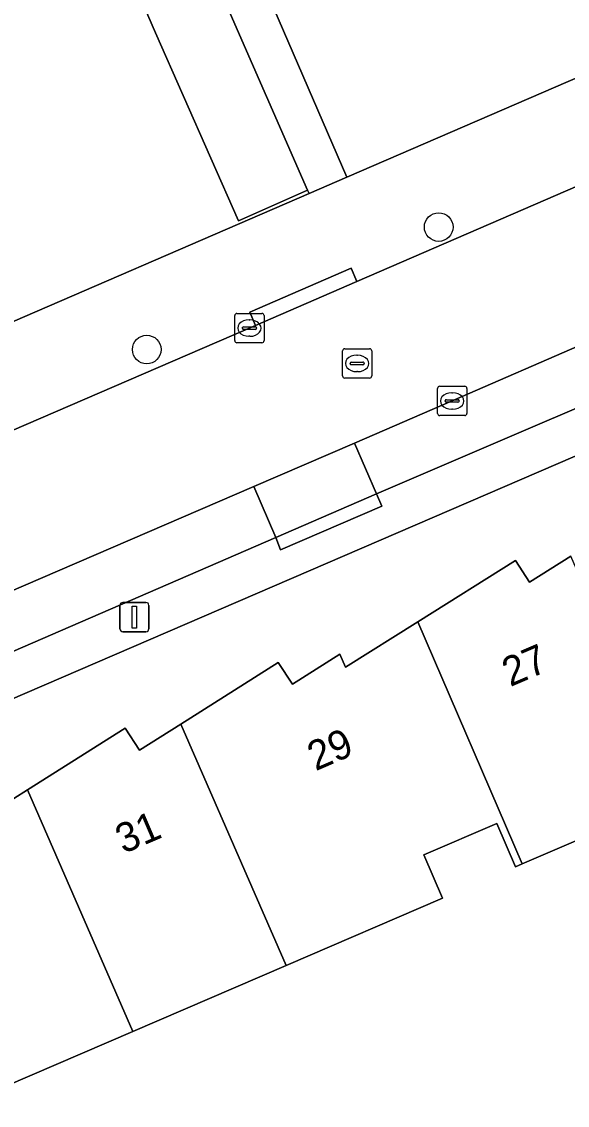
# Model space of a CAD drawing. Extents: x 159352 to 160617, y 385888 to 387323.
# Drawn here: x 159667.03 to 159685.66, y 386223.95 to 386260.95 of the extents above; entities that cross this region are included whole.
import ezdxf

# ---------------------------------------------------------------- set-up
doc = ezdxf.new("R2010")
doc.units = 0
for name, color, linetype in [('IMGEO_Boom', 7, 'Continuous'), ('IMGEO_Erf', 7, 'Continuous'), ('IMGEO_Kolk', 7, 'Continuous'), ('IMGEO_Lichtmast', 7, 'Continuous'), ('IMGEO_Pand', 7, 'Continuous'), ('IMGEO_Pand_nummerreeks', 7, 'Continuous'), ('IMGEO_Parkeervlak_open', 7, 'Continuous'), ('IMGEO_Rijbaan_lokaal_open', 7, 'Continuous'), ('IMGEO_Rioolput', 7, 'Continuous'), ('IMGEO_Voetpad_open', 7, 'Continuous')]:
    doc.layers.add(name, color=color, linetype=linetype)

msp = doc.modelspace()

# ---------------------------------------------------------------- linework, layer by layer
at = {"layer": 'IMGEO_Boom'}
for centre in [(159681.269, 386253.933), (159671.302, 386249.753)]:
    msp.add_circle(centre, 0.489, dxfattribs=at)
at = {"layer": 'IMGEO_Erf'}
for points in [[(159684.675, 386306.593), (159662.967, 386297.224), (159666.737, 386288.494), (159668.247, 386284.999), (159665.868, 386283.972), (159666.716, 386282.012), (159669.102, 386283.045), (159670.095, 386280.751), (159671.505, 386277.494), (159672.931, 386274.199), (159673.89, 386271.984), (159671.504, 386270.951), (159672.472, 386268.715), (159674.858, 386269.748), (159676.268, 386266.491), (159677.694, 386263.196), (159675.308, 386262.163), (159678.131, 386255.638), (159699.462, 386264.867)], [(159655.763, 386245.959), (159665.102, 386250), (159676.842, 386255.08), (159676.792, 386255.192), (159674.437, 386254.151), (159671.6, 386260.559), (159670.176, 386263.849), (159668.764, 386267.111), (159671.15, 386268.143), (159670.178, 386270.372), (159667.793, 386269.339), (159666.831, 386271.56)], [(159694.949, 386250), (159599.575, 386208.876)], [(159665.816, 386233.835), (159667.232, 386234.727), (159670.561, 386236.824), (159671.053, 386236.076), (159672.461, 386236.965), (159675.794, 386239.071), (159676.276, 386238.332), (159677.899, 386239.35), (159678.084, 386238.908), (159680.559, 386240.462), (159683.888, 386242.553), (159684.366, 386241.806), (159685.781, 386242.704)], [(159689.374, 386234.454), (159684.117, 386232.192), (159683.889, 386232.094), (159683.254, 386233.571)], [(159683.254, 386233.571), (159680.758, 386232.498), (159681.394, 386231.021), (159676.063, 386228.728), (159670.832, 386226.478), (159665.585, 386224.221), (159665.356, 386224.123), (159662.851, 386223.045), (159657.504, 386220.745), (159658.339, 386218.828), (159653.113, 386216.552), (159652.268, 386218.493), (159647.026, 386216.238), (159648.196, 386213.512), (159645.16, 386212.206), (159643.991, 386214.922), (159638.977, 386212.765), (159633.736, 386210.511), (159628.483, 386208.251), (159629.661, 386205.541), (159626.626, 386204.235)]]:
    msp.add_lwpolyline(points, dxfattribs=at)
at = {"layer": 'IMGEO_Kolk'}
for p, q in [((159674.306, 386250.059), (159674.306, 386250.911)), ((159674.381, 386250.985), (159675.233, 386250.985)), ((159674.794, 386250.765), (159674.819, 386250.765)), ((159675.307, 386250.911), (159675.307, 386250.059)), ((159674.565, 386250.479), (159674.565, 386250.491)), ((159675.003, 386250.442), (159674.605, 386250.442)), ((159674.608, 386250.528), (159675.006, 386250.528)), ((159675.049, 386250.491), (159675.049, 386250.479)), ((159675.233, 386249.985), (159674.381, 386249.985)), ((159674.817, 386250.205), (159674.792, 386250.205)), ((159681.304, 386248.497), (159682.156, 386248.497)), ((159681.229, 386247.571), (159681.229, 386248.423)), ((159681.717, 386248.277), (159681.742, 386248.277)), ((159682.23, 386248.423), (159682.23, 386247.571)), ((159681.488, 386247.991), (159681.488, 386248.003)), ((159681.926, 386247.954), (159681.528, 386247.954)), ((159681.531, 386248.04), (159681.929, 386248.04)), ((159681.972, 386248.003), (159681.972, 386247.991)), ((159682.156, 386247.497), (159681.304, 386247.497)), ((159681.74, 386247.717), (159681.715, 386247.717))]:
    msp.add_line(p, q, dxfattribs=at)
for points in [[(159674.306, 386250.059), (159674.306, 386250.911)], [(159674.381, 386250.985), (159675.233, 386250.985)], [(159675.307, 386250.911), (159675.307, 386250.059)], [(159675.233, 386249.985), (159674.381, 386249.985)], [(159681.304, 386248.497), (159682.156, 386248.497)], [(159681.229, 386247.571), (159681.229, 386248.423)], [(159682.23, 386248.423), (159682.23, 386247.571)], [(159682.156, 386247.497), (159681.304, 386247.497)]]:
    msp.add_lwpolyline(points, dxfattribs=at)
for centre, radius, start, end in [((159674.383, 386250.909), 0.0765, 91.552, 178.448), ((159674.383, 386250.909), 0.0765, 91.552, 178.448), ((159675.231, 386250.909), 0.0765, 1.552, 88.448), ((159675.231, 386250.909), 0.0765, 1.552, 88.448), ((159674.605, 386250.488), 0.0403, 85.8775, 175.7526), ((159674.602, 386250.478), 0.0366, 178.938, 274.7102), ((159675.006, 386250.485), 0.043, 264.8664, 352.4533), ((159675.01, 386250.49), 0.0386, 1.7309, 96.639), ((159674.383, 386250.061), 0.0765, 181.552, 268.448), ((159674.383, 386250.061), 0.0765, 181.552, 268.448), ((159675.231, 386250.061), 0.0765, 271.552, 358.448), ((159675.231, 386250.061), 0.0765, 271.552, 358.448), ((159681.306, 386248.421), 0.0765, 91.552, 178.448), ((159681.306, 386248.421), 0.0765, 91.552, 178.448), ((159682.154, 386248.421), 0.0765, 1.552, 88.448), ((159682.154, 386248.421), 0.0765, 1.552, 88.448), ((159681.528, 386248), 0.0403, 85.8775, 175.7526), ((159681.525, 386247.99), 0.0366, 178.938, 274.7102), ((159681.929, 386247.997), 0.043, 264.8664, 352.4533), ((159681.933, 386248.002), 0.0386, 1.7309, 96.639), ((159681.306, 386247.573), 0.0765, 181.552, 268.448), ((159681.306, 386247.573), 0.0765, 181.552, 268.448), ((159682.154, 386247.573), 0.0765, 271.552, 358.448), ((159682.154, 386247.573), 0.0765, 271.552, 358.448)]:
    msp.add_arc(centre, radius, start, end, dxfattribs=at)
for centre, major_axis, ratio, start_param, end_param in [((159674.793, 386250.485), (-0.387, 0.002), 0.722429, 4.712389, 7.853982), ((159674.818, 386250.485), (-0.39, 0.002), 0.717154, 1.570796, 4.712389), ((159681.716, 386247.997), (-0.387, 0.002), 0.722429, 4.712389, 7.853982), ((159681.741, 386247.997), (-0.39, 0.002), 0.717154, 1.570796, 4.712389)]:
    msp.add_ellipse(centre, major_axis=major_axis, ratio=ratio, start_param=start_param, end_param=end_param, dxfattribs=at)
at = {"layer": 'IMGEO_Lichtmast'}
for p, q in [((159670.485, 386241.119), (159671.275, 386241.119)), ((159671.275, 386241.119), (159670.485, 386241.119)), ((159670.385, 386240.219), (159670.385, 386241.019)), ((159670.385, 386241.019), (159670.385, 386240.219)), ((159671.375, 386241.019), (159671.375, 386240.219)), ((159671.375, 386240.219), (159671.375, 386241.019)), ((159671.275, 386240.119), (159670.485, 386240.119)), ((159670.485, 386240.119), (159671.275, 386240.119))]:
    msp.add_line(p, q, dxfattribs=at)
msp.add_lwpolyline([(159670.805, 386240.994), (159670.955, 386240.994), (159670.955, 386240.244), (159670.805, 386240.244), (159670.805, 386240.994)], dxfattribs=at)
for centre, start, end in [((159670.485, 386241.019), 90, 180), ((159670.485, 386241.019), 90, 180), ((159671.275, 386241.019), 0, 90), ((159671.275, 386241.019), 360, 90), ((159670.485, 386240.219), 180, 270), ((159670.485, 386240.219), 180, 270), ((159671.275, 386240.219), 270, 0), ((159671.275, 386240.219), 270, 0)]:
    msp.add_arc(centre, 0.1, start, end, dxfattribs=at)
at = {"layer": 'IMGEO_Pand'}
for points in [[(159672.561, 386264.882), (159670.176, 386263.849), (159671.6, 386260.559), (159674.437, 386254.151), (159676.792, 386255.192), (159673.986, 386261.591)], [(159685.781, 386242.704), (159684.366, 386241.806), (159683.888, 386242.553), (159680.559, 386240.462), (159684.117, 386232.192), (159689.374, 386234.454)], [(159676.063, 386228.728), (159681.394, 386231.021), (159680.758, 386232.498), (159683.254, 386233.571), (159683.889, 386232.094), (159684.117, 386232.192), (159680.559, 386240.462), (159678.084, 386238.908), (159677.899, 386239.35), (159676.276, 386238.332), (159675.794, 386239.071), (159672.461, 386236.965)], [(159670.832, 386226.478), (159676.063, 386228.728), (159672.461, 386236.965), (159671.053, 386236.076), (159670.561, 386236.824), (159667.232, 386234.727)], [(159667.232, 386234.727), (159665.816, 386233.835), (159665.328, 386234.573), (159662.057, 386232.512), (159665.585, 386224.221), (159670.832, 386226.478)]]:
    msp.add_lwpolyline(points, close=True, dxfattribs=at)
at = {"layer": 'IMGEO_Parkeervlak_open'}
msp.add_lwpolyline([(159694.84, 386253.699), (159686.334, 386250), (159681.73, 386247.998), (159678.398, 386246.561), (159679.147, 386244.823), (159691.231, 386250)], dxfattribs=at)
msp.add_lwpolyline([(159675.708, 386243.331), (159674.955, 386245.077), (159664.679, 386240.646), (159659.63, 386238.466), (159660.393, 386236.7)], close=True, dxfattribs=at)
at = {"layer": 'IMGEO_Rijbaan_lokaal_open'}
msp.add_lwpolyline([(159664.679, 386240.646), (159674.955, 386245.077), (159678.398, 386246.561), (159681.73, 386247.998), (159686.334, 386250), (159694.84, 386253.699), (159697.839, 386254.968), (159698.076, 386255.078), (159698.584, 386255.284), (159696.609, 386259.927), (159678.479, 386252.07), (159675.018, 386250.574), (159673.692, 386250), (159656.655, 386242.648), (159656.656, 386242.615), (159641.394, 386236.065)], dxfattribs=at)
msp.add_lwpolyline([(159678.398, 386246.561), (159674.955, 386245.077), (159675.708, 386243.331), (159679.147, 386244.823)], close=True, dxfattribs=at)
at = {"layer": 'IMGEO_Rioolput'}
for p, q in [((159677.984, 386248.852), (159677.984, 386249.704)), ((159678.059, 386249.778), (159678.911, 386249.778)), ((159678.985, 386249.704), (159678.985, 386248.852)), ((159678.243, 386249.272), (159678.243, 386249.284)), ((159678.681, 386249.235), (159678.283, 386249.235)), ((159678.286, 386249.321), (159678.684, 386249.321)), ((159678.472, 386249.558), (159678.497, 386249.558)), ((159678.727, 386249.284), (159678.727, 386249.272)), ((159678.495, 386248.998), (159678.47, 386248.998)), ((159678.911, 386248.778), (159678.059, 386248.778))]:
    msp.add_line(p, q, dxfattribs=at)
for points in [[(159677.984, 386248.852), (159677.984, 386249.704)], [(159678.059, 386249.778), (159678.911, 386249.778)], [(159678.985, 386249.704), (159678.985, 386248.852)], [(159678.911, 386248.778), (159678.059, 386248.778)]]:
    msp.add_lwpolyline(points, dxfattribs=at)
for centre, radius, start, end in [((159678.061, 386249.702), 0.0765, 91.552, 178.448), ((159678.061, 386249.702), 0.0765, 91.552, 178.448), ((159678.909, 386249.702), 0.0765, 1.552, 88.448), ((159678.909, 386249.702), 0.0765, 1.552, 88.448), ((159678.283, 386249.281), 0.0403, 85.8775, 175.7526), ((159678.28, 386249.271), 0.0366, 178.938, 274.7102), ((159678.684, 386249.278), 0.043, 264.8664, 352.4533), ((159678.688, 386249.283), 0.0386, 1.7309, 96.639), ((159678.061, 386248.854), 0.0765, 181.552, 268.448), ((159678.061, 386248.854), 0.0765, 181.552, 268.448), ((159678.909, 386248.854), 0.0765, 271.552, 358.448), ((159678.909, 386248.854), 0.0765, 271.552, 358.448)]:
    msp.add_arc(centre, radius, start, end, dxfattribs=at)
for centre, major_axis, ratio, start_param, end_param in [((159678.471, 386249.278), (-0.387, 0.002), 0.722429, 4.712389, 7.853982), ((159678.496, 386249.278), (-0.39, 0.002), 0.717154, 1.570796, 4.712389)]:
    msp.add_ellipse(centre, major_axis=major_axis, ratio=ratio, start_param=start_param, end_param=end_param, dxfattribs=at)
at = {"layer": 'IMGEO_Voetpad_open'}
for points in [[(159709.565, 386266.048), (159709.001, 386266.959), (159708.189, 386268.272), (159699.462, 386264.867), (159678.131, 386255.638), (159676.842, 386255.08), (159665.102, 386250), (159655.763, 386245.959), (159655.677, 386245.872), (159650.446, 386243.55)], [(159673.986, 386261.591), (159676.792, 386255.192), (159676.842, 386255.08), (159678.131, 386255.638), (159675.308, 386262.163)], [(159656.655, 386242.648), (159673.692, 386250), (159675.018, 386250.574), (159674.82, 386251.032), (159678.281, 386252.528), (159678.479, 386252.07), (159696.609, 386259.927)], [(159599.575, 386208.876), (159694.949, 386250), (159700.471, 386252.381), (159700.986, 386252.613), (159700.992, 386252.628), (159705.433, 386254.544)], [(159692.435, 386250.516), (159691.231, 386250), (159679.147, 386244.823), (159679.332, 386244.41), (159675.869, 386242.916), (159675.708, 386243.331), (159660.393, 386236.7), (159660.572, 386236.289), (159657.111, 386234.796), (159656.936, 386235.216), (159641.701, 386228.667), (159641.868, 386228.269), (159638.432, 386226.756), (159638.262, 386227.153), (159623.466, 386220.812), (159623.657, 386220.412), (159620.194, 386218.926), (159620.013, 386219.343), (159605.603, 386213.141)]]:
    msp.add_lwpolyline(points, dxfattribs=at)
for points in [[(159675.018, 386250.574), (159678.479, 386252.07), (159678.281, 386252.528), (159674.82, 386251.032)], [(159675.708, 386243.331), (159675.869, 386242.916), (159679.332, 386244.41), (159679.147, 386244.823)]]:
    msp.add_lwpolyline(points, close=True, dxfattribs=at)

# ---------------------------------------------------------------- texts
at = {"layer": 'IMGEO_Pand_nummerreeks'}
for s, rotation, p in [('27', 23.2383, (159683.711, 386238.227)), ('29', 23.4289, (159677.066, 386235.354)), ('31', 23.1826, (159670.508, 386232.528))]:
    msp.add_text(s, height=1, rotation=rotation, dxfattribs=at).set_placement(p)

doc.saveas('drawing.dxf')
